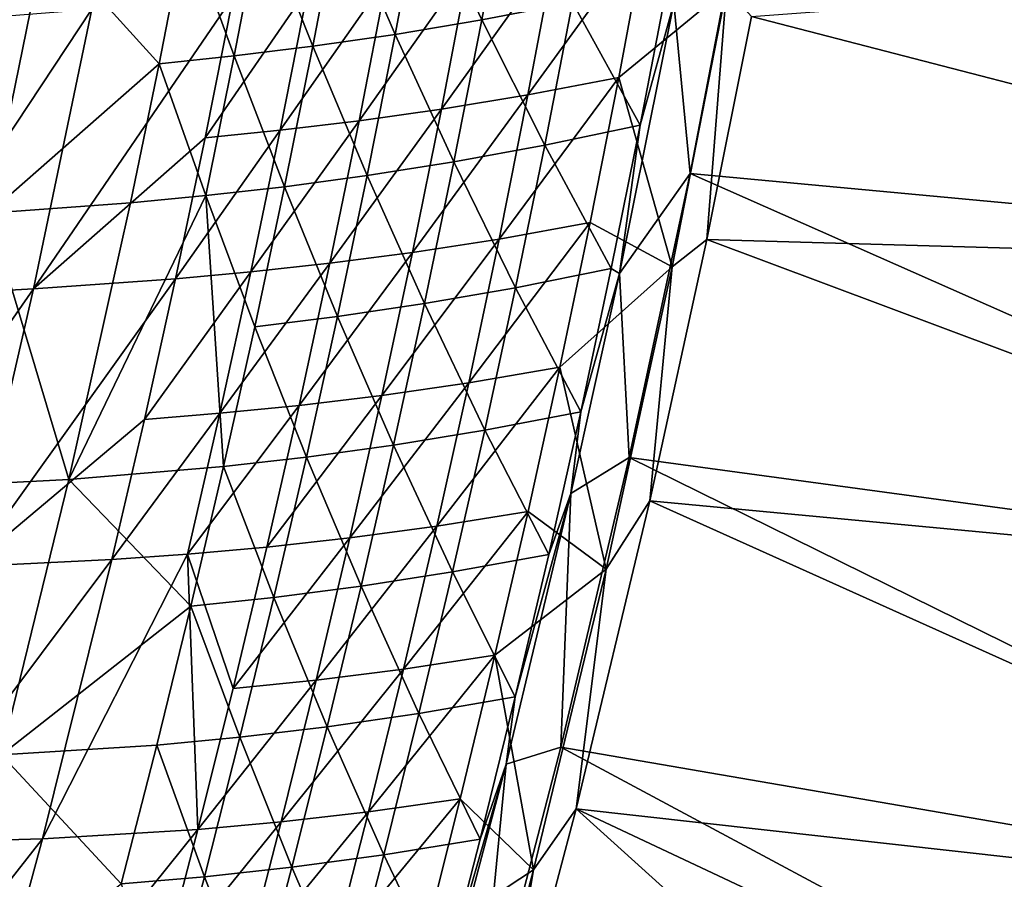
# Model space of a CAD drawing. Header units: metres. Extents: x -1 to 1402, y -1402 to 1.
# Tile 330 of 444: x 1278 to 1328, y -679 to -636. Entities that reach past the tile are written whole.
import ezdxf

# ---------------------------------------------------------------- set-up
doc = ezdxf.new("R2010")
doc.units = ezdxf.units.M

msp = doc.modelspace()

# ---------------------------------------------------------------- linework, layer by layer
at = {"layer": 'None0'}
for points in [[(1311.986206, -643.51123, -29.544428), (1314.901489, -628.284851, -29.544502), (1311.175903, -634.998047, -30.960037)], [(1314.901489, -628.284851, -29.544502), (1311.986206, -643.51123, -29.544428), (1362.964233, -648.2547)], [(1314.901489, -628.284851, -29.544502), (1362.964233, -648.2547), (1365.928101, -631.833923)], [(1301.573608, -635.832825, -88.108795), (1302.894165, -628.717651, -88.106697), (1298.584839, -629.481323, -116.026657)], [(1306.109253, -634.959412, -60.209476), (1302.894165, -628.717651, -88.106697), (1301.573608, -635.832825, -88.108795)], [(1297.254028, -636.55658, -116.029518), (1298.584839, -629.481323, -116.026657), (1294.476196, -630.114075, -143.963852)], [(1301.573608, -635.832825, -88.108795), (1298.584839, -629.481323, -116.026657), (1297.254028, -636.55658, -116.029518)], [(1294.476196, -630.114075, -143.963852), (1290.552856, -630.635315, -171.918106), (1293.136108, -637.150024, -143.967316)], [(1294.476196, -630.114075, -143.963852), (1293.136108, -637.150024, -143.967316), (1297.254028, -636.55658, -116.029518)], [(1290.552856, -630.635315, -171.918106), (1286.799805, -631.064453, -199.886383), (1289.204224, -637.632874, -171.922058)], [(1290.552856, -630.635315, -171.918106), (1289.204224, -637.632874, -171.922058), (1293.136108, -637.150024, -143.967316)], [(1285.443237, -638.024719, -199.890701), (1286.799805, -631.064453, -199.886383), (1279.744141, -631.723572, -255.849762)], [(1286.799805, -631.064453, -199.886383), (1285.443237, -638.024719, -199.890701), (1289.204224, -637.632874, -171.922058)], [(1309.777222, -631.448425, -60.682461), (1308.421997, -638.716919, -60.683559), (1303.882935, -639.579468, -88.564827)], [(1309.777222, -631.448425, -60.682461), (1303.882935, -639.579468, -88.564827), (1305.24939, -632.352173, -88.562683)], [(1313.814819, -634.280334, -32.845055), (1308.421997, -638.716919, -60.683559), (1309.777222, -631.448425, -60.682461)], [(1279.744141, -631.723572, -255.849762), (1273.187012, -632.246582, -311.832367), (1276.929321, -645.487915, -255.858932)], [(1276.929321, -645.487915, -255.858932), (1285.443237, -638.024719, -199.890701), (1279.744141, -631.723572, -255.849762)], [(1366.715942, -631.816406, -3), (1363.752075, -648.25647, -3), (1315.054199, -635.656494, -32.12962)], [(1303.882935, -639.579468, -88.564827), (1299.560181, -640.292419, -116.468582), (1305.24939, -632.352173, -88.562683)], [(1305.24939, -632.352173, -88.562683), (1299.560181, -640.292419, -116.468582), (1300.93689, -633.105835, -116.465584)], [(1300.93689, -633.105835, -116.465584), (1295.438965, -640.875366, -144.390747), (1296.825073, -633.72876, -144.38707)], [(1299.560181, -640.292419, -116.468582), (1295.438965, -640.875366, -144.390747), (1300.93689, -633.105835, -116.465584)], [(1296.825073, -633.72876, -144.38707), (1291.504028, -641.347595, -172.330124), (1292.898926, -634.240051, -172.325912)], [(1296.825073, -633.72876, -144.38707), (1295.438965, -640.875366, -144.390747), (1291.504028, -641.347595, -172.330124)], [(1309.498535, -641.100525, -32.350086), (1310.872803, -633.91748, -32.349869), (1306.109253, -634.959412, -60.209476)], [(1311.175903, -634.998047, -30.960037), (1310.872803, -633.91748, -32.349869), (1309.498535, -641.100525, -32.350086)], [(1292.898926, -634.240051, -172.325912), (1291.504028, -641.347595, -172.330124), (1287.740234, -641.72876, -200.284134)], [(1292.898926, -634.240051, -172.325912), (1287.740234, -641.72876, -200.284134), (1289.143188, -634.659241, -200.279541)], [(1313.814819, -634.280334, -32.845055), (1311.090088, -648.171143, -32.845058), (1308.421997, -638.716919, -60.683559)], [(1313.814819, -634.280334, -32.845055), (1312.8302, -646.817078, -32.129559), (1311.090088, -648.171143, -32.845058)], [(1315.054199, -635.656494, -32.12962), (1312.8302, -646.817078, -32.129559), (1313.814819, -634.280334, -32.845055)], [(1279.172485, -649.275085, -256.22934), (1282.082031, -635.299438, -256.219574), (1289.143188, -634.659241, -200.279541)], [(1289.143188, -634.659241, -200.279541), (1287.740234, -641.72876, -200.284134), (1279.172485, -649.275085, -256.22934)], [(1272.585083, -649.650757, -312.192413), (1282.082031, -635.299438, -256.219574), (1279.172485, -649.275085, -256.22934)], [(1272.585083, -649.650757, -312.192413), (1275.519653, -635.805298, -312.182953), (1282.082031, -635.299438, -256.219574)], [(1304.723511, -642.101257, -60.210629), (1306.109253, -634.959412, -60.209476), (1301.573608, -635.832825, -88.108795)], [(1309.498535, -641.100525, -32.350086), (1306.109253, -634.959412, -60.209476), (1304.723511, -642.101257, -60.210629)], [(1308.456177, -648.510681, -30.959549), (1311.175903, -634.998047, -30.960037), (1309.498535, -641.100525, -32.350086)], [(1308.456177, -648.510681, -30.959549), (1311.986206, -643.51123, -29.544428), (1311.175903, -634.998047, -30.960037)], [(1300.177246, -642.933838, -88.110825), (1301.573608, -635.832825, -88.108795), (1297.254028, -636.55658, -116.029518)], [(1304.723511, -642.101257, -60.210629), (1301.573608, -635.832825, -88.108795), (1300.177246, -642.933838, -88.110825)], [(1363.752075, -648.25647, -3), (1312.8302, -646.817078, -32.129559), (1315.054199, -635.656494, -32.12962)], [(1293.136108, -637.150024, -143.967316), (1295.848022, -643.61731, -116.032288), (1297.254028, -636.55658, -116.029518)], [(1297.254028, -636.55658, -116.029518), (1295.848022, -643.61731, -116.032288), (1300.177246, -642.933838, -88.110825)], [(1293.136108, -637.150024, -143.967316), (1289.204224, -637.632874, -171.922058), (1291.721069, -644.171265, -143.970673)], [(1291.721069, -644.171265, -143.970673), (1295.848022, -643.61731, -116.032288), (1293.136108, -637.150024, -143.967316)], [(1289.204224, -637.632874, -171.922058), (1285.443237, -638.024719, -199.890701), (1287.781006, -644.615601, -171.925873)], [(1289.204224, -637.632874, -171.922058), (1287.781006, -644.615601, -171.925873), (1291.721069, -644.171265, -143.970673)], [(1284.012451, -644.969971, -199.894882), (1285.443237, -638.024719, -199.890701), (1276.929321, -645.487915, -255.858932)], [(1285.443237, -638.024719, -199.890701), (1284.012451, -644.969971, -199.894882), (1287.781006, -644.615601, -171.925873)], [(1308.421997, -638.716919, -60.683559), (1302.439941, -646.788208, -88.566902), (1303.882935, -639.579468, -88.564827)], [(1308.421997, -638.716919, -60.683559), (1306.989502, -645.967285, -60.684635), (1302.439941, -646.788208, -88.566902)], [(1311.090088, -648.171143, -32.845058), (1306.989502, -645.967285, -60.684635), (1308.421997, -638.716919, -60.683559)], [(1303.882935, -639.579468, -88.564827), (1302.439941, -646.788208, -88.566902), (1298.1073, -647.460205, -116.471489)], [(1298.1073, -647.460205, -116.471489), (1299.560181, -640.292419, -116.468582), (1303.882935, -639.579468, -88.564827)], [(1295.438965, -640.875366, -144.390747), (1299.560181, -640.292419, -116.468582), (1293.976929, -648.002869, -144.394318)], [(1299.560181, -640.292419, -116.468582), (1298.1073, -647.460205, -116.471489), (1293.976929, -648.002869, -144.394318)], [(1295.438965, -640.875366, -144.390747), (1290.033691, -648.435791, -172.334198), (1291.504028, -641.347595, -172.330124)], [(1295.438965, -640.875366, -144.390747), (1293.976929, -648.002869, -144.394318), (1290.033691, -648.435791, -172.334198)], [(1308.047852, -648.269653, -32.350319), (1309.498535, -641.100525, -32.350086), (1304.723511, -642.101257, -60.210629)], [(1308.456177, -648.510681, -30.959549), (1309.498535, -641.100525, -32.350086), (1308.047852, -648.269653, -32.350319)], [(1287.740234, -641.72876, -200.284134), (1286.262085, -648.77887, -200.288605), (1279.172485, -649.275085, -256.22934)], [(1291.504028, -641.347595, -172.330124), (1286.262085, -648.77887, -200.288605), (1287.740234, -641.72876, -200.284134)], [(1291.504028, -641.347595, -172.330124), (1290.033691, -648.435791, -172.334198), (1286.262085, -648.77887, -200.288605)], [(1303.262085, -649.228821, -60.211765), (1304.723511, -642.101257, -60.210629), (1300.177246, -642.933838, -88.110825)], [(1308.047852, -648.269653, -32.350319), (1304.723511, -642.101257, -60.210629), (1303.262085, -649.228821, -60.211765)], [(1295.848022, -643.61731, -116.032288), (1298.705933, -650.020203, -88.112793), (1300.177246, -642.933838, -88.110825)], [(1300.177246, -642.933838, -88.110825), (1298.705933, -650.020203, -88.112793), (1303.262085, -649.228821, -60.211765)], [(1294.367432, -650.663086, -116.03495), (1295.848022, -643.61731, -116.032288), (1291.721069, -644.171265, -143.970673)], [(1295.848022, -643.61731, -116.032288), (1294.367432, -650.663086, -116.03495), (1298.705933, -650.020203, -88.112793)], [(1308.945679, -657.710388, -29.544334), (1311.986206, -643.51123, -29.544428), (1308.456177, -648.510681, -30.959549)], [(1311.986206, -643.51123, -29.544428), (1308.945679, -657.710388, -29.544334), (1359.631348, -664.604553)], [(1311.986206, -643.51123, -29.544428), (1359.631348, -664.604553), (1362.964233, -648.2547)], [(1291.721069, -644.171265, -143.970673), (1287.781006, -644.615601, -171.925873), (1290.231934, -651.177307, -143.973907)], [(1290.231934, -651.177307, -143.973907), (1294.367432, -650.663086, -116.03495), (1291.721069, -644.171265, -143.970673)], [(1288.669556, -658.167542, -143.977005), (1287.781006, -644.615601, -171.925873), (1280.931152, -658.81311, -199.902756)], [(1287.781006, -644.615601, -171.925873), (1284.012451, -644.969971, -199.894882), (1280.931152, -658.81311, -199.902756)], [(1290.231934, -651.177307, -143.973907), (1287.781006, -644.615601, -171.925873), (1288.669556, -658.167542, -143.977005)], [(1280.931152, -658.81311, -199.902756), (1284.012451, -644.969971, -199.894882), (1276.929321, -645.487915, -255.858932)], [(1276.929321, -645.487915, -255.858932), (1273.822266, -659.188904, -255.867447), (1280.931152, -658.81311, -199.902756)], [(1306.989502, -645.967285, -60.684635), (1300.920898, -653.97821, -88.568916), (1302.439941, -646.788208, -88.566902)], [(1306.989502, -645.967285, -60.684635), (1305.480469, -653.199219, -60.685692), (1300.920898, -653.97821, -88.568916)], [(1306.989502, -645.967285, -60.684635), (1311.090088, -648.171143, -32.845058), (1305.480469, -653.199219, -60.685692)], [(1302.439941, -646.788208, -88.566902), (1296.578979, -654.608826, -116.474304), (1298.1073, -647.460205, -116.471489)], [(1302.439941, -646.788208, -88.566902), (1300.920898, -653.97821, -88.568916), (1296.578979, -654.608826, -116.474304)], [(1360.418579, -664.625549, -3), (1309.983398, -659.885132, -32.129471), (1312.8302, -646.817078, -32.129559)], [(1312.8302, -646.817078, -32.129559), (1309.983398, -659.885132, -32.129471), (1311.090088, -648.171143, -32.845058)], [(1363.752075, -648.25647, -3), (1360.418579, -664.625549, -3), (1312.8302, -646.817078, -32.129559)], [(1298.1073, -647.460205, -116.471489), (1296.578979, -654.608826, -116.474304), (1292.439941, -655.111023, -144.397781)], [(1293.976929, -648.002869, -144.394318), (1298.1073, -647.460205, -116.471489), (1292.439941, -655.111023, -144.397781)], [(1293.976929, -648.002869, -144.394318), (1292.439941, -655.111023, -144.397781), (1288.488525, -655.504456, -172.338165)], [(1293.976929, -648.002869, -144.394318), (1288.488525, -655.504456, -172.338165), (1290.033691, -648.435791, -172.334198)], [(1311.090088, -648.171143, -32.845058), (1307.789307, -663.293152, -32.845097), (1305.480469, -653.199219, -60.685692)], [(1311.090088, -648.171143, -32.845058), (1309.983398, -659.885132, -32.129471), (1307.789307, -663.293152, -32.845097)], [(1290.033691, -648.435791, -172.334198), (1284.709351, -655.809265, -200.292923), (1286.262085, -648.77887, -200.288605)], [(1290.033691, -648.435791, -172.334198), (1288.488525, -655.504456, -172.338165), (1284.709351, -655.809265, -200.292923)], [(1306.521606, -655.4245, -32.350571), (1308.047852, -648.269653, -32.350319), (1303.262085, -649.228821, -60.211765)], [(1306.032227, -659.520203, -30.959152), (1308.456177, -648.510681, -30.959549), (1306.521606, -655.4245, -32.350571)], [(1306.032227, -659.520203, -30.959152), (1308.945679, -657.710388, -29.544334), (1308.456177, -648.510681, -30.959549)], [(1306.521606, -655.4245, -32.350571), (1308.456177, -648.510681, -30.959549), (1308.047852, -648.269653, -32.350319)], [(1286.262085, -648.77887, -200.288605), (1275.966309, -663.170959, -256.238525), (1279.172485, -649.275085, -256.22934)], [(1286.262085, -648.77887, -200.288605), (1284.709351, -655.809265, -200.292923), (1275.966309, -663.170959, -256.238525)], [(1279.172485, -649.275085, -256.22934), (1275.966309, -663.170959, -256.238525), (1269.355103, -663.415649, -312.201294)], [(1269.355103, -663.415649, -312.201294), (1272.585083, -649.650757, -312.192413), (1279.172485, -649.275085, -256.22934)], [(1303.262085, -649.228821, -60.211765), (1298.705933, -650.020203, -88.112793), (1301.72583, -656.341553, -60.212887)], [(1306.521606, -655.4245, -32.350571), (1303.262085, -649.228821, -60.211765), (1301.72583, -656.341553, -60.212887)], [(1298.705933, -650.020203, -88.112793), (1294.367432, -650.663086, -116.03495), (1297.160278, -657.09137, -88.1147)], [(1301.72583, -656.341553, -60.212887), (1298.705933, -650.020203, -88.112793), (1297.160278, -657.09137, -88.1147)], [(1294.367432, -650.663086, -116.03495), (1290.231934, -651.177307, -143.973907), (1292.81311, -657.693359, -116.037521)], [(1297.160278, -657.09137, -88.1147), (1294.367432, -650.663086, -116.03495), (1292.81311, -657.693359, -116.037521)], [(1292.81311, -657.693359, -116.037521), (1290.231934, -651.177307, -143.973907), (1288.669556, -658.167542, -143.977005)], [(1305.480469, -653.199219, -60.685692), (1299.326538, -661.149048, -88.570862), (1300.920898, -653.97821, -88.568916)], [(1303.895386, -660.412415, -60.686726), (1299.326538, -661.149048, -88.570862), (1305.480469, -653.199219, -60.685692)], [(1305.480469, -653.199219, -60.685692), (1307.789307, -663.293152, -32.845097), (1303.895386, -660.412415, -60.686726)], [(1300.920898, -653.97821, -88.568916), (1294.97583, -661.738098, -116.477028), (1296.578979, -654.608826, -116.474304)], [(1300.920898, -653.97821, -88.568916), (1299.326538, -661.149048, -88.570862), (1294.97583, -661.738098, -116.477028)], [(1296.578979, -654.608826, -116.474304), (1290.828491, -662.199524, -144.401123), (1292.439941, -655.111023, -144.397781)], [(1296.578979, -654.608826, -116.474304), (1294.97583, -661.738098, -116.477028), (1290.828491, -662.199524, -144.401123)], [(1292.439941, -655.111023, -144.397781), (1290.828491, -662.199524, -144.401123), (1286.869385, -662.553284, -172.341995)], [(1292.439941, -655.111023, -144.397781), (1286.869385, -662.553284, -172.341995), (1288.488525, -655.504456, -172.338165)], [(1288.488525, -655.504456, -172.338165), (1286.869385, -662.553284, -172.341995), (1283.082886, -662.81958, -200.297104)], [(1288.488525, -655.504456, -172.338165), (1283.082886, -662.81958, -200.297104), (1284.709351, -655.809265, -200.292923)], [(1304.920654, -662.564453, -32.350838), (1306.521606, -655.4245, -32.350571), (1301.72583, -656.341553, -60.212887)], [(1304.920654, -662.564453, -32.350838), (1306.032227, -659.520203, -30.959152), (1306.521606, -655.4245, -32.350571)], [(1284.709351, -655.809265, -200.292923), (1283.082886, -662.81958, -200.297104), (1275.966309, -663.170959, -256.238525)], [(1301.72583, -656.341553, -60.212887), (1297.160278, -657.09137, -88.1147), (1300.115479, -663.438965, -60.213993)], [(1300.115479, -663.438965, -60.213993), (1304.920654, -662.564453, -32.350838), (1301.72583, -656.341553, -60.212887)], [(1295.54126, -664.14679, -88.116539), (1297.160278, -657.09137, -88.1147), (1292.81311, -657.693359, -116.037521)], [(1297.160278, -657.09137, -88.1147), (1295.54126, -664.14679, -88.116539), (1300.115479, -663.438965, -60.213993)], [(1292.81311, -657.693359, -116.037521), (1288.669556, -658.167542, -143.977005), (1291.185791, -664.707581, -116.039978)], [(1291.185791, -664.707581, -116.039978), (1295.54126, -664.14679, -88.116539), (1292.81311, -657.693359, -116.037521)], [(1308.945679, -657.710388, -29.544334), (1305.527222, -672.196655, -29.544212), (1355.937378, -680.876648)], [(1305.527222, -672.196655, -29.544212), (1308.945679, -657.710388, -29.544334), (1306.032227, -659.520203, -30.959152)], [(1308.945679, -657.710388, -29.544334), (1355.937378, -680.876648), (1359.631348, -664.604553)], [(1287.034668, -665.141479, -143.97998), (1288.669556, -658.167542, -143.977005), (1280.931152, -658.81311, -199.902756)], [(1288.669556, -658.167542, -143.977005), (1287.034668, -665.141479, -143.97998), (1291.185791, -664.707581, -116.039978)], [(1273.822266, -659.188904, -255.867447), (1277.5625, -672.589478, -199.909973), (1280.931152, -658.81311, -199.902756)], [(1277.5625, -672.589478, -199.909973), (1287.034668, -665.141479, -143.97998), (1280.931152, -658.81311, -199.902756)], [(1302.800293, -673.047791, -30.958681), (1306.032227, -659.520203, -30.959152), (1303.245483, -669.689087, -32.35112)], [(1302.800293, -673.047791, -30.958681), (1305.527222, -672.196655, -29.544212), (1306.032227, -659.520203, -30.959152)], [(1303.245483, -669.689087, -32.35112), (1306.032227, -659.520203, -30.959152), (1304.920654, -662.564453, -32.350838)], [(1356.723511, -680.916931, -3), (1306.296509, -675.28363, -32.129337), (1309.983398, -659.885132, -32.129471)], [(1309.983398, -659.885132, -32.129471), (1306.296509, -675.28363, -32.129337), (1307.789307, -663.293152, -32.845097)], [(1360.418579, -664.625549, -3), (1356.723511, -680.916931, -3), (1309.983398, -659.885132, -32.129471)], [(1303.895386, -660.412415, -60.686726), (1302.235107, -667.606689, -60.687733), (1297.657471, -668.300659, -88.572746)], [(1303.895386, -660.412415, -60.686726), (1297.657471, -668.300659, -88.572746), (1299.326538, -661.149048, -88.570862)], [(1307.789307, -663.293152, -32.845097), (1302.235107, -667.606689, -60.687733), (1303.895386, -660.412415, -60.686726)], [(1299.326538, -661.149048, -88.570862), (1293.298462, -668.847656, -116.479645), (1294.97583, -661.738098, -116.477028)], [(1297.657471, -668.300659, -88.572746), (1293.298462, -668.847656, -116.479645), (1299.326538, -661.149048, -88.570862)], [(1294.97583, -661.738098, -116.477028), (1289.143311, -669.268066, -144.404343), (1290.828491, -662.199524, -144.401123)], [(1294.97583, -661.738098, -116.477028), (1293.298462, -668.847656, -116.479645), (1289.143311, -669.268066, -144.404343)], [(1290.828491, -662.199524, -144.401123), (1289.143311, -669.268066, -144.404343), (1286.869385, -662.553284, -172.341995)], [(1275.966309, -663.170959, -256.238525), (1283.082886, -662.81958, -200.297104), (1272.469604, -676.984558, -256.24707)], [(1283.082886, -662.81958, -200.297104), (1279.61145, -676.779053, -200.305008), (1272.469604, -676.984558, -256.24707)], [(1286.869385, -662.553284, -172.341995), (1279.61145, -676.779053, -200.305008), (1283.082886, -662.81958, -200.297104)], [(1287.385132, -676.316467, -144.407455), (1279.61145, -676.779053, -200.305008), (1286.869385, -662.553284, -172.341995)], [(1286.869385, -662.553284, -172.341995), (1289.143311, -669.268066, -144.404343), (1287.385132, -676.316467, -144.407455)], [(1300.115479, -663.438965, -60.213993), (1303.245483, -669.689087, -32.35112), (1304.920654, -662.564453, -32.350838)], [(1295.54126, -664.14679, -88.116539), (1298.431885, -670.520569, -60.21508), (1300.115479, -663.438965, -60.213993)], [(1298.431885, -670.520569, -60.21508), (1303.245483, -669.689087, -32.35112), (1300.115479, -663.438965, -60.213993)], [(1307.789307, -663.293152, -32.845097), (1304.162964, -678.328735, -32.845123), (1302.235107, -667.606689, -60.687733)], [(1307.789307, -663.293152, -32.845097), (1306.296509, -675.28363, -32.129337), (1304.162964, -678.328735, -32.845123)], [(1291.185791, -664.707581, -116.039978), (1293.849487, -671.186035, -88.118309), (1295.54126, -664.14679, -88.116539)], [(1293.849487, -671.186035, -88.118309), (1298.431885, -670.520569, -60.21508), (1295.54126, -664.14679, -88.116539)], [(1287.034668, -665.141479, -143.97998), (1289.48645, -671.705261, -116.042336), (1291.185791, -664.707581, -116.039978)], [(1289.48645, -671.705261, -116.042336), (1293.849487, -671.186035, -88.118309), (1291.185791, -664.707581, -116.039978)], [(1277.5625, -672.589478, -199.909973), (1285.328003, -672.098633, -143.982834), (1287.034668, -665.141479, -143.97998)], [(1285.328003, -672.098633, -143.982834), (1289.48645, -671.705261, -116.042336), (1287.034668, -665.141479, -143.97998)], [(1297.657471, -668.300659, -88.572746), (1302.235107, -667.606689, -60.687733), (1295.914307, -675.432617, -88.574554)], [(1295.914307, -675.432617, -88.574554), (1302.235107, -667.606689, -60.687733), (1300.5, -674.781799, -60.688713)], [(1302.235107, -667.606689, -60.687733), (1304.162964, -678.328735, -32.845123), (1300.5, -674.781799, -60.688713)], [(1293.298462, -668.847656, -116.479645), (1297.657471, -668.300659, -88.572746), (1291.547607, -675.937378, -116.482162)], [(1291.547607, -675.937378, -116.482162), (1297.657471, -668.300659, -88.572746), (1295.914307, -675.432617, -88.574554)], [(1289.143311, -669.268066, -144.404343), (1293.298462, -668.847656, -116.479645), (1287.385132, -676.316467, -144.407455)], [(1287.385132, -676.316467, -144.407455), (1293.298462, -668.847656, -116.479645), (1291.547607, -675.937378, -116.482162)], [(1303.245483, -669.689087, -32.35112), (1298.431885, -670.520569, -60.21508), (1301.49707, -676.797852, -32.351418)], [(1301.49707, -676.797852, -32.351418), (1302.800293, -673.047791, -30.958681), (1303.245483, -669.689087, -32.35112)], [(1296.675659, -677.585876, -60.216148), (1298.431885, -670.520569, -60.21508), (1293.849487, -671.186035, -88.118309)], [(1301.49707, -676.797852, -32.351418), (1298.431885, -670.520569, -60.21508), (1296.675659, -677.585876, -60.216148)], [(1292.085815, -678.208557, -88.120003), (1293.849487, -671.186035, -88.118309), (1289.48645, -671.705261, -116.042336)], [(1296.675659, -677.585876, -60.216148), (1293.849487, -671.186035, -88.118309), (1292.085815, -678.208557, -88.120003)], [(1287.715698, -678.685913, -116.044579), (1289.48645, -671.705261, -116.042336), (1285.328003, -672.098633, -143.982834)], [(1292.085815, -678.208557, -88.120003), (1289.48645, -671.705261, -116.042336), (1287.715698, -678.685913, -116.044579)], [(1283.550415, -679.038391, -143.985535), (1285.328003, -672.098633, -143.982834), (1277.5625, -672.589478, -199.909973)], [(1285.328003, -672.098633, -143.982834), (1283.550415, -679.038391, -143.985535), (1287.715698, -678.685913, -116.044579)], [(1305.527222, -672.196655, -29.544212), (1301.295776, -688.521545, -29.544041), (1351.890381, -697.064575)], [(1301.295776, -688.521545, -29.544041), (1305.527222, -672.196655, -29.544212), (1302.800293, -673.047791, -30.958681)], [(1305.527222, -672.196655, -29.544212), (1351.890381, -697.064575), (1355.937378, -680.876648)], [(1273.913208, -686.294495, -199.916489), (1283.550415, -679.038391, -143.985535), (1277.5625, -672.589478, -199.909973)], [(1297.552734, -692.914246, -30.958065), (1302.800293, -673.047791, -30.958681), (1299.676025, -683.890259, -32.35173)], [(1297.552734, -692.914246, -30.958065), (1301.295776, -688.521545, -29.544041), (1302.800293, -673.047791, -30.958681)], [(1302.800293, -673.047791, -30.958681), (1301.49707, -676.797852, -32.351418), (1299.676025, -683.890259, -32.35173)], [(1300.5, -674.781799, -60.688713), (1298.690918, -681.937439, -60.689663), (1294.097778, -682.544678, -88.576294)], [(1295.914307, -675.432617, -88.574554), (1300.5, -674.781799, -60.688713), (1294.097778, -682.544678, -88.576294)], [(1300.5, -674.781799, -60.688713), (1304.162964, -678.328735, -32.845123), (1298.690918, -681.937439, -60.689663)], [(1306.296509, -675.28363, -32.129337), (1348.280151, -713.240723, -3), (1301.86499, -692.09436, -32.129154)], [(1306.296509, -675.28363, -32.129337), (1301.86499, -692.09436, -32.129154), (1304.162964, -678.328735, -32.845123)], [(1356.723511, -680.916931, -3), (1352.674805, -697.124023, -3), (1306.296509, -675.28363, -32.129337)], [(1352.674805, -697.124023, -3), (1348.280151, -713.240723, -3), (1306.296509, -675.28363, -32.129337)], [(1289.723999, -683.006836, -116.484573), (1291.547607, -675.937378, -116.482162), (1295.914307, -675.432617, -88.574554)], [(1295.914307, -675.432617, -88.574554), (1294.097778, -682.544678, -88.576294), (1289.723999, -683.006836, -116.484573)], [(1285.554565, -683.34436, -144.410431), (1291.547607, -675.937378, -116.482162), (1289.723999, -683.006836, -116.484573)], [(1287.385132, -676.316467, -144.407455), (1291.547607, -675.937378, -116.482162), (1285.554565, -683.34436, -144.410431)], [(1285.554565, -683.34436, -144.410431), (1275.853516, -690.654907, -200.312286), (1287.385132, -676.316467, -144.407455)], [(1275.853516, -690.654907, -200.312286), (1279.61145, -676.779053, -200.305008), (1287.385132, -676.316467, -144.407455)], [(1272.469604, -676.984558, -256.24707), (1279.61145, -676.779053, -200.305008), (1268.688843, -690.713318, -256.254913)], [(1279.61145, -676.779053, -200.305008), (1275.853516, -690.654907, -200.312286), (1268.688843, -690.713318, -256.254913)], [(1299.676025, -683.890259, -32.35173), (1301.49707, -676.797852, -32.351418), (1296.675659, -677.585876, -60.216148)], [(1294.847534, -684.634338, -60.217194), (1296.675659, -677.585876, -60.216148), (1292.085815, -678.208557, -88.120003)], [(1299.676025, -683.890259, -32.35173), (1296.675659, -677.585876, -60.216148), (1294.847534, -684.634338, -60.217194)], [(1290.250977, -685.213806, -88.12162), (1292.085815, -678.208557, -88.120003), (1287.715698, -678.685913, -116.044579)], [(1294.847534, -684.634338, -60.217194), (1292.085815, -678.208557, -88.120003), (1290.250977, -685.213806, -88.12162)], [(1283.550415, -679.038391, -143.985535), (1285.874268, -685.648926, -116.046707), (1287.715698, -678.685913, -116.044579)], [(1287.715698, -678.685913, -116.044579), (1285.874268, -685.648926, -116.046707), (1290.250977, -685.213806, -88.12162)], [(1304.162964, -678.328735, -32.845123), (1300.219604, -693.271423, -32.845055), (1298.690918, -681.937439, -60.689663)], [(1304.162964, -678.328735, -32.845123), (1301.86499, -692.09436, -32.129154), (1300.219604, -693.271423, -32.845055)]]:
    msp.add_3dface(points, dxfattribs=at)
at = {"layer": 'None01'}
for points in [[(1150.81958, -781.702271, -521.977783), (1294.119019, -124.129761, -521.977783), (1274.459961, -120.453018, -521.977783)], [(1294.119019, -124.129761, -541.977783), (1150.81958, -781.702271, -541.977783), (1274.459961, -120.453018, -541.977783)], [(1170.478882, -785.378174, -521.977783), (1294.119019, -124.129761, -521.977783), (1150.81958, -781.702271, -521.977783)], [(1294.119019, -124.129761, -541.977783), (1170.478882, -785.378174, -541.977783), (1150.81958, -781.702271, -541.977783)], [(1170.478882, -785.378174, -521.977783), (1170.478882, -785.378174, -541.977783), (1294.119019, -124.129761, -521.977783)], [(1170.478882, -785.378174, -541.977783), (1294.119019, -124.129761, -541.977783), (1294.119019, -124.129761, -521.977783)]]:
    msp.add_3dface(points, dxfattribs=at)

doc.saveas('drawing.dxf')
